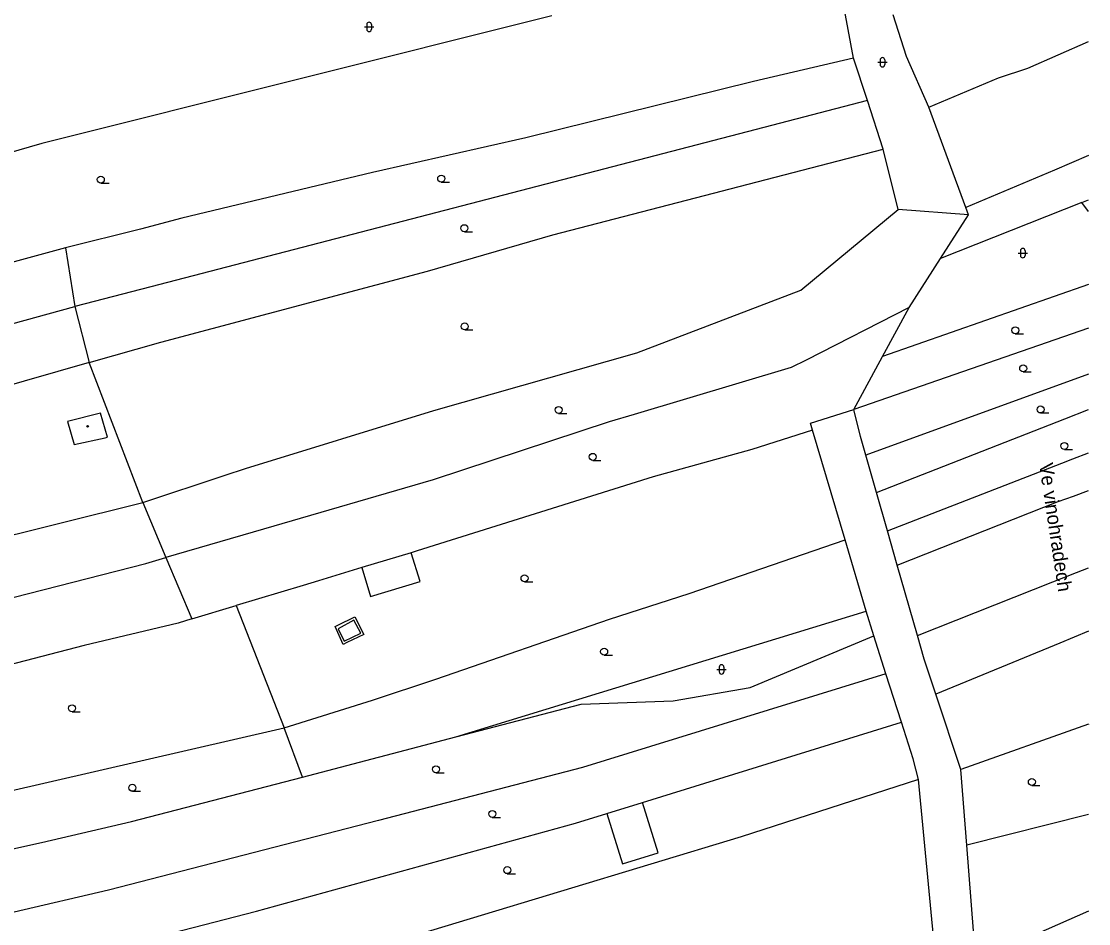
# Model space of a CAD drawing. Extents: x -596229 to -595156, y -1161237 to -1159376.
# Drawn here: x -595272.7 to -595158.2, y -1160433.5 to -1160336.7 of the extents above; entities that cross this region are included whole.
import ezdxf

# ---------------------------------------------------------------- set-up
doc = ezdxf.new("R2010")
doc.units = 0
for name, color, linetype in [('DOP - budovy nerozlisene - VP', 7, 'Continuous'), ('DOP - kresba z DSPS bez souradnic', 7, 'Continuous'), ('DOP - rozhrani ploch obecne', 7, 'Continuous'), ('Level 36', 7, 'Continuous'), ('Level 39', 7, 'Continuous'), ('Nazvy ulic', 7, 'Continuous'), ('TM - letecke snimky - pomocna linie', 7, 'Continuous'), ('TM - plot drateny_ kovovy - VP', 7, 'Continuous')]:
    doc.layers.add(name, color=color, linetype=linetype)

msp = doc.modelspace()

# ---------------------------------------------------------------- linework, layer by layer
at = {"layer": 'DOP - budovy nerozlisene - VP'}
for points in [[(-595264.2, -1160378.75), (-595267.71, -1160379.65)], [(-595267.71, -1160379.65), (-595266.99, -1160382.12)], [(-595263.45, -1160381.32), (-595264.2, -1160378.75)], [(-595266.99, -1160382.12), (-595263.68, -1160381.4)], [(-595263.68, -1160381.4), (-595263.45, -1160381.32)]]:
    msp.add_lwpolyline(points, dxfattribs=at)
at = {"layer": 'DOP - kresba z DSPS bez souradnic'}
for points in [[(-595239.01, -1160401.63), (-595238.74, -1160401.49)], [(-595238.74, -1160401.49), (-595236.92, -1160400.58)], [(-595237.03, -1160400.95), (-595238.69, -1160401.88)], [(-595236.28, -1160402.34), (-595237.03, -1160400.95)], [(-595236.92, -1160400.58), (-595235.95, -1160402.49)], [(-595238.18, -1160403.55), (-595239.01, -1160401.63)], [(-595238.69, -1160401.88), (-595238.04, -1160403.21)], [(-595238.04, -1160403.21), (-595236.28, -1160402.34)], [(-595235.95, -1160402.49), (-595237.77, -1160403.35)], [(-595237.77, -1160403.35), (-595238.18, -1160403.55)]]:
    msp.add_lwpolyline(points, dxfattribs=at)
at = {"layer": 'DOP - rozhrani ploch obecne'}
for points in [[(-595183.46, -1160340.67), (-595185.61, -1160328.93)], [(-595175.35, -1160345.93), (-595177.75, -1160340.49), (-595179.2, -1160336.03)], [(-595164.75, -1160341.77), (-595158.23, -1160338.9)], [(-595183.46, -1160340.67), (-595194.18, -1160343.18)], [(-595181.96, -1160345.23), (-595183.46, -1160340.67)], [(-595167.88, -1160342.81), (-595164.75, -1160341.77)], [(-595175.35, -1160345.93), (-595167.88, -1160342.81)], [(-595194.18, -1160343.18), (-595218.59, -1160349.23)], [(-595181.96, -1160345.23), (-595193.06, -1160348.11)], [(-595180.25, -1160350.45), (-595181.96, -1160345.23)], [(-595171.4, -1160356.7), (-595175.35, -1160345.93)], [(-595193.06, -1160348.11), (-595258.8, -1160365.2)], [(-595218.59, -1160349.23), (-595235.02, -1160352.95), (-595255.45, -1160357.85)], [(-595191.83, -1160353.44), (-595180.25, -1160350.45)], [(-595178.65, -1160356.92), (-595180.25, -1160350.45)], [(-595158.23, -1160351.14), (-595161.9, -1160352.69)], [(-595215.7, -1160359.63), (-595191.83, -1160353.44)], [(-595161.9, -1160352.69), (-595171.4, -1160356.7)], [(-595158.97, -1160356.17), (-595174.1, -1160362.18)], [(-595171.11, -1160357.48), (-595171.4, -1160356.7)], [(-595158.97, -1160356.17), (-595158.23, -1160355.88)], [(-595158.23, -1160357.14), (-595158.97, -1160356.17)], [(-595255.45, -1160357.85), (-595259.9, -1160359.03)], [(-595189.08, -1160365.55), (-595178.65, -1160356.92)], [(-595171.11, -1160357.48), (-595178.65, -1160356.92)], [(-595174.1, -1160362.18), (-595171.11, -1160357.48)], [(-595259.9, -1160359.03), (-595267.94, -1160361.04)], [(-595229.12, -1160363.52), (-595215.7, -1160359.63)], [(-595267.94, -1160361.04), (-595290.1, -1160367.06)], [(-595267.94, -1160361.04), (-595266.94, -1160367.33)], [(-595177.46, -1160367.44), (-595174.1, -1160362.18)], [(-595257.73, -1160371.13), (-595229.12, -1160363.52)], [(-595258.8, -1160365.2), (-595266.94, -1160367.33)], [(-595206.69, -1160372.29), (-595189.08, -1160365.55)], [(-595158.23, -1160364.97), (-595180.33, -1160372.69)], [(-595302.19, -1160376.99), (-595266.94, -1160367.33)], [(-595266.94, -1160367.33), (-595265.41, -1160373.33)], [(-595177.46, -1160367.44), (-595188.52, -1160373.07)], [(-595180.33, -1160372.69), (-595177.46, -1160367.44)], [(-595158.23, -1160369.64), (-595183.4, -1160378.36)], [(-595265.41, -1160373.33), (-595257.73, -1160371.13)], [(-595228.44, -1160378.47), (-595206.69, -1160372.29)], [(-595183.4, -1160378.36), (-595180.33, -1160372.69)], [(-595265.41, -1160373.33), (-595275.76, -1160376.3)], [(-595259.64, -1160388.32), (-595265.41, -1160373.33)], [(-595190.14, -1160373.86), (-595206.96, -1160378.9)], [(-595188.52, -1160373.07), (-595190.14, -1160373.86)], [(-595158.23, -1160374.57), (-595182.13, -1160383.26)], [(-595248.62, -1160384.69), (-595228.44, -1160378.47)], [(-595188.06, -1160379.82), (-595183.4, -1160378.36)], [(-595182.71, -1160381.25), (-595183.4, -1160378.36)], [(-595160.8, -1160379.37), (-595158.23, -1160378.36)], [(-595209.63, -1160379.69), (-595228.52, -1160385.9)], [(-595206.96, -1160378.9), (-595209.63, -1160379.69)], [(-595180.98, -1160387.28), (-595160.8, -1160379.37)], [(-595187.84, -1160380.56), (-595194.35, -1160382.66)], [(-595187.84, -1160380.56), (-595188.06, -1160379.82)], [(-595184.35, -1160392.33), (-595187.84, -1160380.56)], [(-595182.13, -1160383.26), (-595182.71, -1160381.25)], [(-595194.35, -1160382.66), (-595204.94, -1160385.59)], [(-595159.91, -1160383.66), (-595158.23, -1160383.01)], [(-595180.98, -1160387.28), (-595182.13, -1160383.26)], [(-595179.81, -1160391.36), (-595161.12, -1160384.12)], [(-595161.12, -1160384.12), (-595159.91, -1160383.66)], [(-595259.64, -1160388.32), (-595250.8, -1160385.4)], [(-595250.8, -1160385.4), (-595248.62, -1160384.69)], [(-595228.52, -1160385.9), (-595246.71, -1160391.19)], [(-595204.94, -1160385.59), (-595230.23, -1160393.52)], [(-595179.81, -1160391.36), (-595180.98, -1160387.28)], [(-595161.51, -1160388.24), (-595159.84, -1160387.64)], [(-595159.84, -1160387.64), (-595158.23, -1160387.05)], [(-595277.76, -1160392.84), (-595259.64, -1160388.32)], [(-595259.64, -1160388.32), (-595257.17, -1160394.22)], [(-595178.76, -1160395.05), (-595161.51, -1160388.24)], [(-595246.71, -1160391.19), (-595257.17, -1160394.22)], [(-595201.08, -1160398.08), (-595184.35, -1160392.33)], [(-595182.07, -1160400), (-595184.35, -1160392.33)], [(-595178.76, -1160395.05), (-595179.81, -1160391.36)], [(-595259.33, -1160394.87), (-595257.17, -1160394.22)], [(-595257.17, -1160394.22), (-595254.38, -1160400.82)], [(-595230.88, -1160393.72), (-595236.16, -1160395.31)], [(-595230.23, -1160393.52), (-595230.88, -1160393.72)], [(-595289.13, -1160402.49), (-595259.33, -1160394.87)], [(-595236.16, -1160395.31), (-595240.82, -1160396.72)], [(-595176.59, -1160402.61), (-595178.76, -1160395.05)], [(-595159.53, -1160395.85), (-595158.23, -1160395.33)], [(-595240.82, -1160396.72), (-595242.45, -1160397.22)], [(-595176.59, -1160402.61), (-595162.06, -1160396.85)], [(-595162.06, -1160396.85), (-595159.53, -1160395.85)], [(-595242.45, -1160397.22), (-595249.62, -1160399.38)], [(-595209.59, -1160400.86), (-595201.08, -1160398.08)], [(-595254.38, -1160400.82), (-595249.62, -1160399.38)], [(-595249.62, -1160399.38), (-595244.5, -1160412.5)], [(-595226.1, -1160413.48), (-595182.07, -1160400)], [(-595181.28, -1160402.64), (-595182.07, -1160400)], [(-595255.87, -1160401.28), (-595265.95, -1160403.68)], [(-595254.38, -1160400.82), (-595255.87, -1160401.28)], [(-595228.23, -1160407.28), (-595209.59, -1160400.86)], [(-595194.51, -1160408.18), (-595181.28, -1160402.64)], [(-595179.98, -1160406.72), (-595181.28, -1160402.64)], [(-595175.87, -1160405.13), (-595176.59, -1160402.61)], [(-595158.23, -1160402.15), (-595161.33, -1160403.43)], [(-595265.95, -1160403.68), (-595289.5, -1160409.8)], [(-595161.33, -1160403.43), (-595174.62, -1160408.9)], [(-595174.62, -1160408.9), (-595175.87, -1160405.13)], [(-595179.98, -1160406.72), (-595212.5, -1160416.75)], [(-595178.31, -1160411.89), (-595179.98, -1160406.72)], [(-595235.02, -1160409.52), (-595228.23, -1160407.28)], [(-595202.77, -1160409.61), (-595194.51, -1160408.18)], [(-595244.5, -1160412.5), (-595235.02, -1160409.52)], [(-595171.94, -1160416.96), (-595174.62, -1160408.9)], [(-595226.1, -1160413.48), (-595212.64, -1160409.96)], [(-595212.64, -1160409.96), (-595202.77, -1160409.61)], [(-595274.75, -1160419.48), (-595244.5, -1160412.5)], [(-595242.54, -1160417.78), (-595244.5, -1160412.5)], [(-595206.07, -1160420.5), (-595178.31, -1160411.89)], [(-595177.04, -1160415.84), (-595178.31, -1160411.89)], [(-595158.24, -1160412.11), (-595171.94, -1160416.96)], [(-595158.24, -1160412.11), (-595158.23, -1160412.15)], [(-595158.23, -1160412.11), (-595158.24, -1160412.11)], [(-595242.54, -1160417.78), (-595226.1, -1160413.48)], [(-595176.46, -1160418.05), (-595177.04, -1160415.84)], [(-595212.5, -1160416.75), (-595234.37, -1160422.45)], [(-595171.3, -1160425.1), (-595171.94, -1160416.96)], [(-595260.87, -1160422.56), (-595242.54, -1160417.78)], [(-595176.46, -1160418.05), (-595195.49, -1160424.18)], [(-595174.71, -1160436.37), (-595176.46, -1160418.05)], [(-595209.88, -1160421.69), (-595206.07, -1160420.5)], [(-595213.24, -1160422.73), (-595209.88, -1160421.69)], [(-595158.23, -1160421.79), (-595171.3, -1160425.1)], [(-595270.51, -1160424.79), (-595260.87, -1160422.56)], [(-595234.37, -1160422.45), (-595263.32, -1160429.92)], [(-595247.47, -1160432.17), (-595213.24, -1160422.73)], [(-595195.49, -1160424.18), (-595234.23, -1160435.91)], [(-595274.88, -1160425.76), (-595270.51, -1160424.79)], [(-595170.32, -1160437.48), (-595171.3, -1160425.1)], [(-595263.32, -1160429.92), (-595273.44, -1160432.25)], [(-595266.72, -1160437.13), (-595247.47, -1160432.17)], [(-595158.23, -1160432.16), (-595170.32, -1160437.48)]]:
    msp.add_lwpolyline(points, dxfattribs=at)
at = {"layer": 'Level 36'}
for p, q in [((-595235.89, -1160337.33), (-595234.89, -1160337.33)), ((-595235.64, -1160337.08), (-595235.64, -1160337.58)), ((-595235.14, -1160337.08), (-595235.14, -1160337.58)), ((-595180.85, -1160341.13), (-595179.85, -1160341.13)), ((-595180.6, -1160340.88), (-595180.6, -1160341.38)), ((-595180.1, -1160340.88), (-595180.1, -1160341.38)), ((-595264.15, -1160354.09), (-595263.27, -1160354.09)), ((-595227.65, -1160353.98), (-595226.77, -1160353.98)), ((-595225.17, -1160359.3), (-595224.3, -1160359.3)), ((-595165.55, -1160361.34), (-595165.55, -1160361.84)), ((-595165.05, -1160361.34), (-595165.05, -1160361.84)), ((-595165.8, -1160361.59), (-595164.8, -1160361.59)), ((-595225.13, -1160369.82), (-595224.25, -1160369.82)), ((-595166.1, -1160370.25), (-595165.23, -1160370.25)), ((-595165.25, -1160374.32), (-595164.38, -1160374.32)), ((-595215.06, -1160378.78), (-595214.18, -1160378.78)), ((-595163.38, -1160378.73), (-595162.5, -1160378.73)), ((-595160.83, -1160382.64), (-595159.95, -1160382.64)), ((-595211.4, -1160383.82), (-595210.52, -1160383.82)), ((-595218.72, -1160396.84), (-595217.84, -1160396.84)), ((-595210.18, -1160404.7), (-595209.3, -1160404.7)), ((-595197.84, -1160405.98), (-595197.84, -1160406.48)), ((-595197.34, -1160405.98), (-595197.34, -1160406.48)), ((-595198.09, -1160406.23), (-595197.09, -1160406.23)), ((-595267.23, -1160410.77), (-595266.36, -1160410.77)), ((-595228.21, -1160417.32), (-595227.34, -1160417.32)), ((-595164.32, -1160418.68), (-595163.45, -1160418.68)), ((-595260.76, -1160419.3), (-595259.89, -1160419.3)), ((-595222.17, -1160422.11), (-595221.3, -1160422.11)), ((-595220.57, -1160428.14), (-595219.7, -1160428.14))]:
    msp.add_line(p, q, dxfattribs=at)
for centre in [(-595264.15, -1160353.71), (-595227.65, -1160353.6), (-595225.17, -1160358.92), (-595225.13, -1160369.45), (-595166.1, -1160369.87), (-595165.25, -1160373.95), (-595215.06, -1160378.41), (-595163.38, -1160378.36), (-595160.83, -1160382.27), (-595211.4, -1160383.44), (-595218.72, -1160396.46), (-595210.18, -1160404.33), (-595267.23, -1160410.4), (-595228.21, -1160416.94), (-595260.76, -1160418.93), (-595164.32, -1160418.3), (-595222.17, -1160421.73), (-595220.57, -1160427.76)]:
    msp.add_circle(centre, 0.375, dxfattribs=at)
for centre, start, end in [((-595235.39, -1160337.08), 0, 180), ((-595235.39, -1160337.58), 180, 0), ((-595180.35, -1160340.88), 0, 180), ((-595180.35, -1160341.38), 180, 0), ((-595165.3, -1160361.34), 0, 180), ((-595165.3, -1160361.84), 180, 0), ((-595197.59, -1160405.98), 0, 180), ((-595197.59, -1160406.48), 180, 0)]:
    msp.add_arc(centre, 0.25, start, end, dxfattribs=at)
at = {"layer": 'Level 39'}
for radius in [0.09, 0.0398]:
    msp.add_circle((-595265.56, -1160380.17), radius, dxfattribs=at)
at = {"layer": 'TM - letecke snimky - pomocna linie'}
for points in [[(-595236.16, -1160395.31), (-595235.23, -1160398.41), (-595229.91, -1160396.81), (-595230.88, -1160393.72)], [(-595209.88, -1160421.69), (-595208.2, -1160427.1), (-595204.39, -1160425.92), (-595206.07, -1160420.5)]]:
    msp.add_lwpolyline(points, dxfattribs=at)
at = {"layer": 'TM - plot drateny_ kovovy - VP'}
for points in [[(-595215.78, -1160336.16), (-595270.46, -1160349.84)], [(-595270.46, -1160349.84), (-595278.14, -1160352.04)]]:
    msp.add_lwpolyline(points, dxfattribs=at)

# ---------------------------------------------------------------- texts
at = {"layer": 'Nazvy ulic'}
msp.add_text('Ve vinohradech', height=1.5, rotation=278.5308, dxfattribs=at).set_placement((-595163.55, -1160384.2))

doc.saveas('drawing.dxf')
